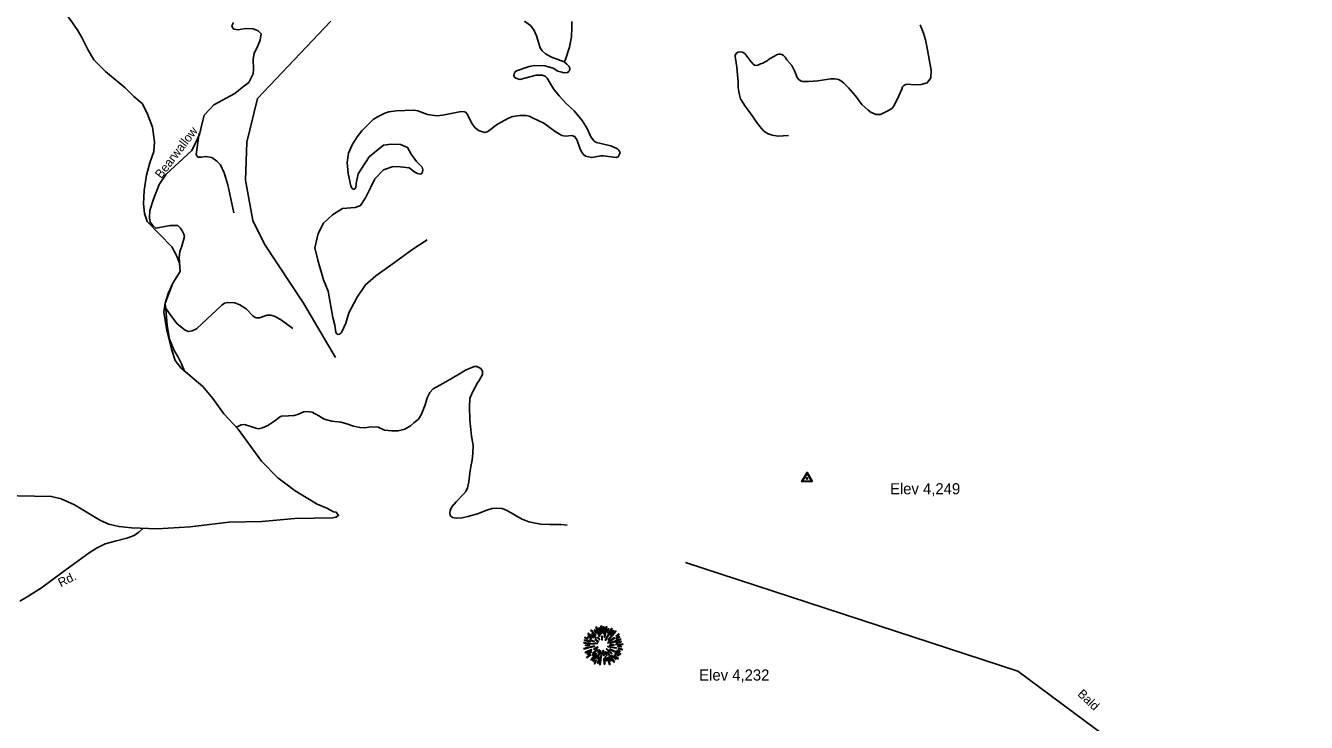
# Model space of a CAD drawing. Extents: x 884530 to 1028605, y 526725 to 653634.
# Drawn here: x 996441 to 1005893, y 638141 to 643284 of the extents above; entities that cross this region are included whole.
import ezdxf

# ---------------------------------------------------------------- set-up
doc = ezdxf.new("R2010")
doc.units = 0
for name, color, linetype in [('Exist Boundary Political CountyLine', 7, 'Continuous'), ('Exist Geographical Mountain Summit CELL', 7, 'Continuous'), ('Exist Hydrographic Creek Single Shore', 7, 'Continuous'), ('Exist Hydrographic Creek Single Shore Label', 7, 'Continuous'), ('Exist Road Non-System Type 51', 7, 'Continuous'), ('Exist Road Secondary Type 41 Attributed', 7, 'Continuous'), ('Exist Road Secondary Type 51 Attributed', 7, 'Continuous'), ('Exist Road Secondary Type 51 Label', 7, 'Continuous'), ('Exist Survey Geodetic Marker CELL', 7, 'Continuous'), ('Exist Survey Geodetic Marker Label', 7, 'Continuous')]:
    doc.layers.add(name, color=color, linetype=linetype)

msp = doc.modelspace()

# ---------------------------------------------------------------- linework, layer by layer
at = {"layer": 'Exist Boundary Political CountyLine'}
for points in [[(996727.1, 643387.9), (996822, 643254.7), (996856.2, 643195.4), (996901.2, 643107.9), (996944.7, 643030.4), (997029.8, 642945.4), (997176, 642824.5), (997239.8, 642760.4), (997300.5, 642708.4), (997339.2, 642636.9), (997378, 642535.6), (997392.9, 642425.3), (997386.9, 642353.8)], [(997386.9, 642353.8), (997357.1, 642270.3), (997333.3, 642180.9), (997315.4, 642067.7), (997312.4, 641969.3), (997318.4, 641897.8), (997339.2, 641838.2), (997519.5, 641650.4), (997555.2, 641587.9), (997576.1, 641531.2), (997582, 641468.7), (997526.9, 641382.2), (997494.1, 641307.7), (997470.3, 641236.2), (997461.4, 641170.6), (997482.2, 641033.6), (997517.8, 640895.8), (997545.2, 640812.8), (997589.2, 640755.3), (997748.8, 640619.8), (997824, 640531.3), (997904.2, 640418.7), (998011, 640306.4), (998182.8, 640069.2), (998302.8, 639947.1), (998429.5, 639850.4), (998593.4, 639752.1), (998664.9, 639722.3), (998712.5, 639695.5), (998733.4, 639692.5), (998751.2, 639668.6), (998731.3, 639656.6), (998709.2, 639651.3), (998428.8, 639646.7), (998183.9, 639622.8), (997941.5, 639618.8), (997656.5, 639585.2), (997411.5, 639568.4), (997221.6, 639576.9), (997130, 639585.9), (997054.5, 639604.4), (996993.4, 639630.5), (996803.1, 639746.9), (996702.6, 639792.1), (996633.1, 639808.5), (996130.9, 639817.2)]]:
    msp.add_lwpolyline(points, dxfattribs=at)
at = {"layer": 'Exist Geographical Mountain Summit CELL'}
for points in [[(1000610, 638819.1), (1000646, 638781.7), (1000649.3, 638784.2), (1000614, 638823.9)], [(1000637.6, 638820.6), (1000653.2, 638798.8), (1000655.1, 638800.2), (1000641.6, 638824.6)], [(1000648.5, 638842.4), (1000674.7, 638775.5), (1000677.6, 638776.6), (1000653.6, 638844.9)], [(1000682.3, 638790.4), (1000684.9, 638791.1), (1000675.8, 638839.1), (1000671.4, 638838)], [(1000687.1, 638851.8), (1000691.1, 638799.8), (1000694.3, 638800.2), (1000692.9, 638852.9)], [(1000703.1, 638797.7), (1000707, 638797.7), (1000710.6, 638844.9), (1000705.2, 638844.9)], [(1000715.1, 638769.3), (1000729.9, 638846.4), (1000724.5, 638848.2), (1000711.8, 638770.1)], [(1000718.3, 638747.5), (1000721.2, 638745.7), (1000769.9, 638830.3), (1000764.4, 638834)], [(1000732.8, 638804.6), (1000736.1, 638803.4), (1000745.6, 638830.3), (1000740.8, 638832.1)], [(1000739.4, 638749), (1000741.6, 638746.8), (1000797.2, 638811.1), (1000793.1, 638815.8)], [(1000776.8, 638820.6), (1000755.7, 638787.1), (1000758.7, 638786), (1000781.1, 638817.3)], [(1000561.3, 638724.3), (1000633.3, 638717.3), (1000633.6, 638720.3), (1000561.3, 638729.3)], [(1000563.9, 638745.3), (1000605.3, 638735.9), (1000606.4, 638739.2), (1000565, 638750)], [(1000566.8, 638764.6), (1000589.3, 638755.9), (1000590.4, 638758.8), (1000568.2, 638769.7)], [(1000588.6, 638775.5), (1000614.4, 638759.1), (1000616.6, 638761.7), (1000591.5, 638779.5)], [(1000589.7, 638794.4), (1000629.3, 638763.9), (1000631.5, 638766.1), (1000593.3, 638798.8)], [(1000605.3, 638747.5), (1000635.8, 638735.5), (1000636.9, 638737.7), (1000607.5, 638751.6)], [(1000618, 638791.5), (1000650.7, 638762.4), (1000652.9, 638764.6), (1000620.9, 638796.6)], [(1000641.6, 638753), (1000666.7, 638734), (1000668.8, 638737), (1000644.2, 638756.2)], [(1000642, 638723.2), (1000659.1, 638721), (1000659.5, 638723.2), (1000642.7, 638727.5)], [(1000661.3, 638766.1), (1000675.1, 638749.6), (1000677.2, 638751.8), (1000664.5, 638769)], [(1000692.5, 638778.4), (1000693.9, 638749.3), (1000696.5, 638749.6), (1000696.5, 638778.8)], [(1000736.1, 638729), (1000737.9, 638726.5), (1000786.6, 638762.4), (1000783.4, 638766.8)], [(1000752.1, 638713.4), (1000752.1, 638710.5), (1000782.3, 638710.5), (1000783, 638715.5)], [(1000753.1, 638726.1), (1000754.3, 638723.9), (1000832.4, 638752.6), (1000830.6, 638757.3)], [(1000795.3, 638712.3), (1000847.7, 638715.5), (1000848, 638720.3), (1000795.8, 638715.5)], [(1000797.2, 638754.1), (1000824.7, 638769), (1000821.9, 638774), (1000795.8, 638756.6)], [(1000797.2, 638777), (1000799, 638774.4), (1000821.9, 638790.7), (1000818.2, 638794.4)], [(1000799, 638726.1), (1000835.7, 638732.6), (1000834.2, 638738.1), (1000797.6, 638728.3)], [(1000559.9, 638686.5), (1000561.3, 638681.4), (1000597.3, 638691.9), (1000595.1, 638695.2)], [(1000569.6, 638658.8), (1000572.2, 638654.2), (1000617.7, 638674.1), (1000616.2, 638678.8)], [(1000573.4, 638706.8), (1000603.1, 638708.3), (1000603.1, 638711.9), (1000572.2, 638711.9)], [(1000580.9, 638622.1), (1000583.8, 638618.1), (1000612.2, 638639.2), (1000609.6, 638642.5)], [(1000587.1, 638642.9), (1000616.2, 638659.6), (1000614, 638663.2), (1000584.9, 638647.9)], [(1000605.7, 638697.8), (1000606.7, 638693), (1000639.8, 638701.4), (1000639.1, 638705)], [(1000611.8, 638602.5), (1000614.7, 638600), (1000655.5, 638647.6), (1000652.5, 638649.7)], [(1000627.1, 638633.8), (1000646.4, 638651.9), (1000643, 638654.2), (1000622.7, 638637)], [(1000623.4, 638652.3), (1000626.3, 638648.6), (1000660.9, 638677), (1000659.1, 638679.6)], [(1000651.8, 638633.8), (1000626.7, 638594.5), (1000629.9, 638592), (1000655.8, 638631.6)], [(1000633.3, 638683.6), (1000635.5, 638678.8), (1000664.2, 638694.1), (1000663.1, 638697.4)], [(1000655.1, 638612.4), (1000659.5, 638610.6), (1000686, 638669), (1000683.5, 638669.8)], [(1000662, 638661.7), (1000665.2, 638658.8), (1000675.4, 638675.2), (1000673.6, 638676.6)], [(1000666.7, 638577.1), (1000678.7, 638619.9), (1000675.1, 638620.3), (1000662.3, 638578.1)], [(1000676.5, 638566.9), (1000681.2, 638565.8), (1000693.9, 638655.2), (1000690.7, 638656)], [(1000702, 638670.9), (1000705.9, 638633.8), (1000710.3, 638634.1), (1000705.2, 638671.6)], [(1000718, 638662.1), (1000726.7, 638632.3), (1000730.7, 638634.1), (1000720.1, 638663.2)], [(1000727.7, 638595.6), (1000722.3, 638625.5), (1000719, 638625.5), (1000723.4, 638594.5)], [(1000726.3, 638682.5), (1000764.8, 638647.2), (1000767.4, 638651.6), (1000728.1, 638684.7)], [(1000732.5, 638659.9), (1000783, 638585.1), (1000786.6, 638588), (1000735, 638661)], [(1000737.5, 638699.6), (1000798.3, 638687.6), (1000799.4, 638691.9), (1000738.6, 638703.2)], [(1000743, 638622.9), (1000759, 638593.4), (1000763, 638595.6), (1000746.7, 638624.3)], [(1000751.3, 638680), (1000829.5, 638641.8), (1000831.3, 638647.2), (1000752.9, 638682.8)], [(1000764.8, 638634.1), (1000794.9, 638605), (1000798.3, 638607.6), (1000767, 638636.6)], [(1000781.5, 638634.8), (1000812.1, 638609), (1000815.3, 638612.7), (1000783.4, 638637.4)], [(1000790.6, 638645.8), (1000815.7, 638632.7), (1000818.2, 638636.3), (1000792.8, 638649.7)], [(1000804.8, 638669.8), (1000825.9, 638661.7), (1000827.7, 638666.1), (1000806.2, 638673)], [(1000810.2, 638700.3), (1000836.8, 638698.1), (1000836.8, 638702.4), (1000810.6, 638703.5)], [(1000814.3, 638683.2), (1000842.6, 638675.9), (1000843.3, 638681.4), (1000815.3, 638687.6)], [(1000636.9, 638575.3), (1000641.6, 638572.4), (1000652.5, 638597.1), (1000649.3, 638599.3)], [(1000708.1, 638612.4), (1000711.8, 638569.9), (1000715.8, 638570.9), (1000712.4, 638612.4)], [(1000732.5, 638617.1), (1000749.9, 638567.3), (1000754.3, 638569.1), (1000735.4, 638617.8)]]:
    msp.add_lwpolyline(points, close=True, dxfattribs=at)
at = {"layer": 'Exist Hydrographic Creek Single Shore'}
for points in [[(998728.3, 640833.4), (998492.6, 641235.1), (998204.6, 641671.8), (998117.3, 641846.4), (998064.9, 642143.3), (998073.7, 642422.8), (998152.2, 642745.9), (998693.9, 643317.1)], [(1005892.5, 635128.7), (1005835, 635405.5), (1005843.8, 635923.9), (1005821.3, 635999.8), (1005836.8, 636459), (1005744.4, 636693.8), (1005351.1, 637148.1), (1005225.8, 637393.4), (1005057.8, 637610.2), (1004584.3, 637908.5), (1003764.2, 638518.3), (1001311.7, 639321.7)]]:
    msp.add_lwpolyline(points, dxfattribs=at)
at = {"layer": 'Exist Road Non-System Type 51'}
for points in [[(1000122.5, 643317.2), (1000165.9, 643283.8), (1000192.1, 643251.8), (1000210.2, 643208), (1000238.2, 643119.2), (1000252.3, 643097.9), (1000278.3, 643076.6), (1000322.6, 643050.8), (1000414.5, 643015.8)], [(1000414.5, 643015.8), (1000424.1, 643034.9), (1000454, 643125.6), (1000468.7, 643200.1), (1000472.7, 643270.6), (1000471.3, 643314.9)], [(1003041.7, 643289), (1003068.1, 643227.7), (1003082.4, 643178.8), (1003096.6, 643105.9), (1003112.2, 643020.4), (1003123.1, 642955.7), (1003121.8, 642899.7), (1003095.2, 642862.1), (1003049.9, 642848.3), (1002999, 642847.6), (1002952.3, 642852.1), (1002936.2, 642849.3), (1002923.1, 642842.5), (1002913.2, 642831.3), (1002907.1, 642815.7), (1002886, 642766.5), (1002848.3, 642689.2), (1002834.3, 642672.5), (1002813.2, 642659.1), (1002765.3, 642634.9), (1002748.7, 642629.1), (1002732.6, 642627.8), (1002717.9, 642629.1), (1002701.4, 642634.9), (1002680.9, 642643.2), (1002658.3, 642660.2), (1002611, 642700.9), (1002564.5, 642766.7), (1002512.9, 642824.6), (1002480.4, 642859.1), (1002462.9, 642873.6), (1002439.5, 642885.5), (1002427.3, 642889.7), (1002409.4, 642891.7), (1002382.6, 642891.1), (1002288, 642877.6), (1002217.7, 642870.6), (1002195.3, 642870.6), (1002174.8, 642872.5), (1002158.3, 642876.9), (1002144.9, 642887.9), (1002135.4, 642901.9), (1002117.7, 642944.4), (1002094.3, 642989.6), (1002059.8, 643032.5), (1002047.1, 643052), (1002035, 643063.6), (1002020.9, 643069.9), (1002010.7, 643073.1), (1001999.2, 643072.5), (1001983.2, 643068.7), (1001967.7, 643058.9), (1001930.8, 643038), (1001913.8, 643024.3), (1001899.6, 643015.6), (1001881.9, 643006.7), (1001864.9, 643000.9), (1001844.6, 642992), (1001831.8, 642990.1), (1001819.1, 642992.6), (1001810, 643000.3), (1001786.5, 643028.4)], [(1001786.5, 643028.4), (1001748.1, 643077.6), (1001731.5, 643087.2), (1001714.3, 643089.7), (1001698.3, 643087.2), (1001687.4, 643080.8), (1001678.5, 643066.8), (1001677.2, 643055.2), (1001679.7, 643041.8), (1001689.3, 642977.3), (1001695.7, 642920.5), (1001698.9, 642866.1), (1001700.1, 642827.8), (1001706, 642781.8), (1001716.2, 642744.1), (1001734.7, 642717.2), (1001751.9, 642689.2), (1001772.4, 642659.7), (1001805, 642615.7), (1001833.7, 642570.9), (1001862.5, 642535.8), (1001884.8, 642510.2), (1001904.6, 642496.2), (1001921.9, 642485.6), (1001942.3, 642477.7), (1001961.5, 642472.9), (1001996.6, 642468.7), (1002031.6, 642469.5), (1002072.1, 642472)], [(1000414.5, 643015.8), (1000435.6, 643000.2), (1000452.1, 642983.2), (1000457.4, 642966.4), (1000456.3, 642959.9), (1000449.8, 642945.3), (1000440.9, 642936.9), (1000412.9, 642936.4), (1000399.1, 642939.2), (1000369.7, 642949), (1000333.9, 642970.9), (1000273.3, 642986.2), (1000195.8, 642989), (1000156.4, 642981.4), (1000063.1, 642949.4), (1000054.5, 642943.2), (1000046.7, 642928.6), (1000044.3, 642917.1), (1000048.5, 642904.6), (1000057.8, 642896.3), (1000088, 642887.2), (1000209.1, 642917.8), (1000255.3, 642917.9), (1000276.5, 642908.1), (1000289.8, 642895.2), (1000337.8, 642817.1), (1000377.9, 642764.5), (1000426.8, 642710.4), (1000488.5, 642656), (1000547.9, 642582.5), (1000584.8, 642523.9), (1000613.2, 642464), (1000637.2, 642431.9), (1000655, 642420.1), (1000758.8, 642395.7), (1000809.3, 642374), (1000818.2, 642364.2), (1000827.5, 642344.7), (1000813.3, 642314.4), (1000798.2, 642311.6), (1000704.7, 642323.7), (1000688.2, 642323.3), (1000616.9, 642310.2), (1000573, 642321), (1000557.6, 642333.4), (1000543.1, 642352.3), (1000530.5, 642378.3), (1000509.3, 642444), (1000491.8, 642465.5), (1000473.2, 642471.7), (1000425.5, 642468), (1000397.9, 642472.4), (1000349, 642503.2), (1000266.4, 642563.5), (1000180.9, 642602.1), (1000156.7, 642616), (1000135, 642620.6), (1000088.6, 642621.5), (1000037, 642612.4), (1000004, 642601.5), (999923.1, 642556.9), (999853.3, 642502), (999831.3, 642495.1), (999788.7, 642508.5), (999759.8, 642529.7), (999737.5, 642559.3), (999700.8, 642631.4), (999688.7, 642644.5), (999678.2, 642648.8), (999655.4, 642650.5), (999520.6, 642623.5), (999476, 642618.9), (999406.3, 642628.4), (999335.9, 642655.1), (999307.3, 642660.9), (999176.5, 642655.3), (999120.8, 642646.6), (999093.3, 642637.1), (999037.6, 642610.3), (999006.2, 642589.9), (998922.2, 642506.5), (998888.4, 642462.5), (998849.9, 642405), (998824.9, 642342.6), (998813.9, 642274.2), (998822.6, 642192), (998842, 642100.6), (998845, 642089.1), (998851.7, 642080.9), (998859, 642077.2), (998865.8, 642077.3), (998873.9, 642080.7), (998878.2, 642088.5), (998880.8, 642117.4), (998895.3, 642190.3), (998975.5, 642314.2), (999081.2, 642401.6), (999139.4, 642408.9), (999208.7, 642405.3), (999259.7, 642383.4)], [(997722.3, 642489.7), (997701.1, 642333.5), (997711.3, 642313.2), (997742.2, 642314), (997768.6, 642319), (997815.3, 642310.8), (997853.2, 642284.4), (997879.4, 642255.2), (997905.8, 642198.3), (997933.8, 642109.4), (997977.5, 641902)], [(999259.7, 642383.4), (999286.7, 642336.2), (999325.4, 642280), (999367, 642239.9), (999373.6, 642219.8), (999371, 642207.7), (999367, 642195.7), (999354.9, 642187.7), (999333.5, 642193.1), (999314.4, 642201.2), (999270.6, 642234), (999205, 642241.3), (999154, 642245), (999081.2, 642219.4), (999019.3, 642153.9), (998990.1, 642095.6), (998950, 642011.7), (998913.6, 641957.1), (998873.5, 641942.5), (998778.8, 641935.2), (998706, 641887.9), (998640.4, 641825.9), (998600.3, 641749.5), (998574.7, 641643.8), (998596.7, 641552.7), (998640.4, 641406.9), (998673.2, 641323.2), (998709.6, 641130), (998724.1, 641071.8), (998731, 641022.4), (998733.4, 641015.6), (998738.1, 641009.2), (998748.2, 641004.7), (998756.7, 641006.4), (998762.8, 641009.7), (998770, 641016.5), (998775.2, 641024.4), (998804.3, 641086.4), (998826.1, 641162.9), (998888.1, 641279.4), (998950, 641370.5), (999026.5, 641436.1), (999135.9, 641516.3), (999299.8, 641632.8), (999405.4, 641702.1)], [(997472.9, 641201), (997511.9, 641143), (997560, 641082.8), (997619.9, 641035.6), (997643.9, 641026.5), (997671.4, 641030.1), (997702, 641046.5), (997889.4, 641220.1), (997910, 641235.4), (997932.8, 641240.7), (997985.4, 641238.1), (998022.7, 641222.7), (998069, 641192.3), (998118.2, 641141), (998134.8, 641129.6), (998146.8, 641126.5), (998166.2, 641128), (998223, 641146), (998251.1, 641145.5), (998283.7, 641136.8), (998329.3, 641110), (998412.4, 641049)], [(1000438.8, 639597.1), (1000394.3, 639601.3), (1000310.1, 639600.6), (1000241.2, 639602.7), (1000154.6, 639620.4), (1000104.5, 639639.9), (1000073.9, 639657.3), (1000024.5, 639688), (999986.3, 639706.8), (999957.7, 639718.6), (999913.9, 639722.1), (999884.3, 639720.3), (999844, 639707.1), (999775.1, 639680), (999704.1, 639660.5), (999663.8, 639651.4), (999620, 639647.9), (999592.1, 639652.8), (999574, 639668.1), (999572, 639684.1), (999573.7, 639704), (999585.5, 639731.1), (999617.5, 639769.4), (999669.6, 639823.5), (999689.2, 639846), (999701.7, 639872.4), (999712.5, 639915.9), (999718.8, 639980.7), (999727.8, 640030.8), (999735.4, 640076), (999741.7, 640127.3), (999743.4, 640184.3), (999732.1, 640253.6), (999727.6, 640301.9), (999720, 640372), (999716, 640469.3), (999719.4, 640530.5), (999737.2, 640573.4), (999775.2, 640646.4), (999787.3, 640664.5), (999812.3, 640709.1), (999812.3, 640734.1), (999800.5, 640752.9), (999781.7, 640762.7), (999769.8, 640767.8), (999751.8, 640768.4), (999733.7, 640760.6), (999687.8, 640739.7), (999630, 640707), (999559.4, 640665.6), (999497.5, 640629.4), (999448.1, 640602.9), (999424.5, 640575.8), (999403.6, 640536.1), (999389.3, 640485.6), (999363.6, 640416), (999339.9, 640379.8), (999307.2, 640352.7), (999280.8, 640330.4), (999240.4, 640305.4), (999190, 640293.2), (999144.1, 640292.5), (999090.5, 640296.7), (999042.5, 640321), (998988.9, 640321.7), (998943.7, 640316.2), (998907.9, 640318.6), (998859.9, 640326.2), (998812.6, 640343.7), (998766.7, 640356.2), (998699.9, 640364.5), (998644.2, 640379.2), (998604.3, 640403.2), (998555, 640431), (998517.3, 640436.2), (998491.1, 640433.1), (998455.2, 640416.8), (998422.2, 640405.6), (998380.6, 640402.5), (998330.6, 640401.4), (998314.2, 640393.8), (998290.5, 640374.6), (998265.8, 640357.4), (998229.2, 640333.4), (998189.3, 640314), (998160.3, 640308.6), (998139.8, 640311.8), (998102.7, 640325.5), (998056.1, 640339.1), (998031.8, 640336.2), (998016, 640330.9), (997998.3, 640319.8)]]:
    msp.add_lwpolyline(points, dxfattribs=at)
at = {"layer": 'Exist Road Secondary Type 41 Attributed'}
msp.add_lwpolyline([(997974.6, 643306.2), (997964, 643282), (997969.7, 643265), (997980.3, 643257.2), (998009.4, 643253.6), (998063.4, 643263.6), (998121.6, 643261.4), (998158.6, 643245.8), (998179.1, 643222.4), (998172.4, 643175.6), (998155, 643134.2), (998127, 643077.1), (998119.5, 643036.2), (998123.1, 642961.6), (998120.2, 642928.2), (998087.5, 642862.9), (998040.3, 642828), (997984.2, 642783.3), (997830.1, 642698.7), (997803.1, 642669.4), (997759.5, 642622), (997748.9, 642583.6), (997724.9, 642480), (997690.4, 642407), (997664.9, 642359.9), (997478.6, 642186.4), (997427.4, 642112.4), (997386.2, 642003), (997358.5, 641920.5), (997354.3, 641865.1), (997361.4, 641833.8), (997379.8, 641808.2), (997402.6, 641788.3), (997509.1, 641809.6), (997564.4, 641808.9), (997581.8, 641792.4), (997593.3, 641774), (997609.3, 641745.7), (997613.6, 641727.2), (997593.7, 641656.1), (997579.5, 641616.3), (997575.2, 641570.8), (997582, 641468.7), (997526.9, 641382.2), (997470.3, 641236.2), (997478.7, 641161.2), (997485.8, 641073.1), (997502.3, 640970.3), (997536.9, 640886.9), (997563.9, 640841.4), (997592.3, 640788.4), (997614.3, 640734)], dxfattribs=at)
at = {"layer": 'Exist Road Secondary Type 51 Attributed'}
msp.add_lwpolyline([(997307.4, 639573.1), (997276.6, 639544.1), (997241.4, 639520.5), (997187.2, 639499.4), (997102.7, 639477.6), (997028.8, 639457.9), (996963.7, 639427.2), (996909.5, 639393.5), (996720.4, 639255.1), (996559.5, 639133.6), (996452.9, 639066.4), (996399.3, 639036.1)], dxfattribs=at)
at = {"layer": 'Exist Survey Geodetic Marker CELL'}
for points in [[(1002248.7, 639918.5), (1002207.9, 639987.4), (1002167.2, 639918.5)], [(1002240.8, 639922.2), (1002175.1, 639922.2), (1002207.9, 639977.7)], [(1002211.6, 639936.4), (1002211.6, 639945), (1002204.2, 639945), (1002204.2, 639936.4)]]:
    msp.add_lwpolyline(points, close=True, dxfattribs=at)

# ---------------------------------------------------------------- texts
at = {"layer": 'Exist Hydrographic Creek Single Shore Label'}
msp.add_text('Bald', height=65.62, rotation=316.30386, dxfattribs=at).set_placement((1004199.2, 638344.5))
msp.add_text('Bald', height=65.62, rotation=316.30386, dxfattribs=at).set_placement((1004199.2, 638344.5))
at = {"layer": 'Exist Road Secondary Type 51 Label'}
for s, rotation, p in [('Bearwallow', 52.48051, (997442.1, 642149.9)), ('Rd.', 26.54083, (996700.9, 639137.4))]:
    msp.add_text(s, height=65.62, rotation=rotation, dxfattribs=at).set_placement(p)
at = {"layer": 'Exist Survey Geodetic Marker Label'}
for s, p in [('Elev 4,249', (1002819.6, 639824.5)), ('Elev 4,232', (1001411.8, 638449.5))]:
    msp.add_text(s, height=82.02, dxfattribs=at).set_placement(p)

doc.saveas('drawing.dxf')
